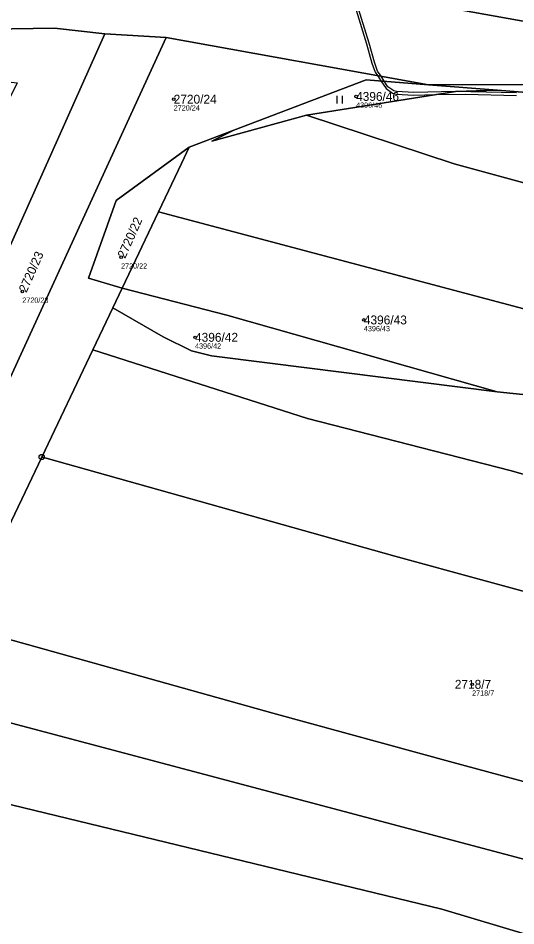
# Model space of a CAD drawing. Extents: x -739214 to -733252, y -1147612 to -1142842.
# Drawn here: x -737558.3 to -737463.1, y -1144967 to -1144793.5 of the extents above; entities that cross this region are included whole.
import ezdxf

# ---------------------------------------------------------------- set-up
doc = ezdxf.new("R2010")
doc.units = 0
for name, color, linetype in [('Definiční body', 7, 'Continuous'), ('Hranice parcel', 7, 'Continuous'), ('Parcelní čísla', 7, 'Continuous'), ('Polygon parcely', 7, 'Continuous'), ('Věcná břemena k části', 7, 'Continuous'), ('Značky bodu BP', 7, 'Continuous'), ('Značky kultur', 7, 'Continuous')]:
    doc.layers.add(name, color=color, linetype=linetype)

msp = doc.modelspace()

# ---------------------------------------------------------------- linework, layer by layer
at = {"layer": 'Definiční body'}
for centre in [(-737528.58, -1144809.02), (-737493.7, -1144808.49), (-737538.64, -1144839.22), (-737557.53, -1144845.76), (-737492.21, -1144851.2), (-737524.5, -1144854.52), (-737471.51, -1144920.83)]:
    msp.add_circle(centre, 0.25, dxfattribs=at)
at = {"layer": 'Hranice parcel'}
for p, q in [((-737541.76, -1144796.53), (-737530.02, -1144797.22)), ((-737530.02, -1144797.22), (-737479.84, -1144806.26)), ((-737517.08, -1144814.95), (-737491.8, -1144805.3)), ((-737491.8, -1144805.3), (-737479.84, -1144806.26)), ((-737479.84, -1144806.26), (-737466.67, -1144807.31)), ((-737525.6, -1144818.2), (-737517.08, -1144814.95)), ((-737527.07, -1144821.29), (-737525.6, -1144818.2)), ((-737531.47, -1144830.52), (-737527.07, -1144821.29)), ((-737538.43, -1144845.11), (-737531.47, -1144830.52)), ((-737540.23, -1144848.88), (-737538.43, -1144845.11)), ((-737544.06, -1144856.92), (-737540.23, -1144848.88)), ((-737553.82, -1144877.4), (-737544.06, -1144856.92)), ((-737466.74, -1144864.96), (-737458.74, -1144865.76)), ((-737562.19, -1144894.96), (-737553.82, -1144877.4))]:
    msp.add_line(p, q, dxfattribs=at)
for points in [[(-737479.19, -1144790.99), (-737456.78, -1144795.03), (-737442.4, -1144797.62)], [(-737573.24, -1144797.4), (-737563.65, -1144795.61), (-737551.39, -1144795.45), (-737541.76, -1144796.53)], [(-737541.76, -1144796.53), (-737575.69, -1144872.28), (-737583.59, -1144886.48), (-737584.86, -1144888.27)], [(-737574.48, -1144891.41), (-737573.45, -1144889.78), (-737562.35, -1144867.56), (-737543.15, -1144825.82), (-737530.02, -1144797.22)], [(-737466.67, -1144807.31), (-737474.69, -1144807.55), (-737503.18, -1144812.07)], [(-737444.3, -1144808.61), (-737454.76, -1144806.2), (-737479.84, -1144806.26)], [(-737466.67, -1144807.31), (-737444.4, -1144809.1), (-737444.33, -1144808.76)], [(-737503.18, -1144812.07), (-737521.31, -1144817.07), (-737517.08, -1144814.95)], [(-737354.08, -1144857.21), (-737372.99, -1144851.16), (-737427.01, -1144834.4), (-737474.92, -1144821.38), (-737503.18, -1144812.07)], [(-737525.6, -1144818.2), (-737539.56, -1144828.38), (-737544.89, -1144843.19), (-737538.43, -1144845.11)], [(-737410.85, -1144864.45), (-737461.62, -1144849.09), (-737531.47, -1144830.52)], [(-737466.74, -1144864.96), (-737518.4, -1144850.28), (-737538.43, -1144845.11)], [(-737540.23, -1144848.88), (-737530.59, -1144854.42), (-737525.16, -1144857.1), (-737521.37, -1144858.03), (-737510.72, -1144859.37), (-737466.74, -1144864.96)], [(-737544.06, -1144856.92), (-737503, -1144870.03), (-737464.22, -1144879.97), (-737437.42, -1144887.64), (-737420.16, -1144891.48), (-737397.96, -1144899.79), (-737363.02, -1144910.11), (-737310.39, -1144921.74), (-737225.35, -1144938.61), (-737186.89, -1144941.7), (-737155.1, -1144943.07)], [(-737486.27, -1144896.32), (-737552.96, -1144877.64), (-737553.82, -1144877.4)], [(-737392.07, -1144921.81), (-737417.16, -1144915.22), (-737486.27, -1144896.32)], [(-737569.25, -1144909.77), (-737567.32, -1144910.23), (-737509.62, -1144926.36)], [(-737575.99, -1144923.91), (-737461.2, -1144954.37), (-737362.65, -1144982.85), (-737316.28, -1144993.64), (-737270.9, -1145002.94), (-737225.39, -1145010.09), (-737223.42, -1145007.23), (-737137.14, -1145018.65), (-737080.45, -1145028.83), (-737031.53, -1145042.27), (-736994.78, -1145055.97)], [(-737509.62, -1144926.36), (-737475.16, -1144935.77), (-737401.49, -1144955.63)], [(-737582.83, -1144938.25), (-737477.3, -1144963.81), (-737373.64, -1144994.73), (-737270.77, -1145017.27), (-737220.57, -1145023.93), (-737123.85, -1145035.3), (-737059.77, -1145050.07), (-737028.43, -1145058.87), (-737007.54, -1145066.75)]]:
    msp.add_lwpolyline(points, dxfattribs=at)
at = {"layer": 'Polygon parcely'}
for points in [[(-737582.44, -1144795.65), (-737573.24, -1144797.4), (-737563.65, -1144795.61), (-737551.39, -1144795.45), (-737541.76, -1144796.53), (-737530.02, -1144797.22), (-737479.84, -1144806.26), (-737454.76, -1144806.2), (-737444.3, -1144808.61), (-737443.74, -1144805.83), (-737442.69, -1144800.64), (-737442.1, -1144797.71), (-737442.4, -1144797.62), (-737456.78, -1144795.03), (-737479.19, -1144790.99), (-737484.91, -1144789.96), (-737523.98, -1144782.92), (-737534.36, -1144781.39), (-737551.01, -1144782.73), (-737563.68, -1144783.56), (-737580.78, -1144786.12), (-737592.09, -1144788.25), (-737607.39, -1144790.9)], [(-737456.78, -1144795.03), (-737442.4, -1144797.62), (-737445.91, -1144796.56), (-737485.42, -1144784.78), (-737489.65, -1144783.52), (-737479.19, -1144790.99)], [(-737587.98, -1144887.32), (-737584.86, -1144888.27), (-737583.59, -1144886.48), (-737575.69, -1144872.28), (-737541.76, -1144796.53), (-737551.39, -1144795.45), (-737563.65, -1144795.61), (-737573.24, -1144797.4), (-737564.3, -1144799.1), (-737567.13, -1144805), (-737561.3, -1144805.59), (-737558.5, -1144805.87), (-737577.3, -1144844), (-737595.61, -1144864.25), (-737604.56, -1144882.87)], [(-737530.02, -1144797.22), (-737541.76, -1144796.53), (-737575.69, -1144872.28), (-737583.59, -1144886.48), (-737584.86, -1144888.27), (-737574.48, -1144891.41), (-737573.45, -1144889.78), (-737562.35, -1144867.56), (-737543.15, -1144825.82)], [(-737540.23, -1144848.88), (-737538.43, -1144845.11), (-737544.89, -1144843.19), (-737539.56, -1144828.38), (-737525.6, -1144818.2), (-737517.08, -1144814.95), (-737491.8, -1144805.3), (-737479.84, -1144806.26), (-737530.02, -1144797.22), (-737543.15, -1144825.82), (-737562.35, -1144867.56), (-737573.45, -1144889.78), (-737574.48, -1144891.41), (-737562.19, -1144894.96), (-737553.82, -1144877.4), (-737544.06, -1144856.92)], [(-737466.67, -1144807.31), (-737479.84, -1144806.26), (-737491.8, -1144805.3), (-737517.08, -1144814.95), (-737521.31, -1144817.07), (-737503.18, -1144812.07), (-737474.69, -1144807.55)], [(-737444.33, -1144808.76), (-737444.3, -1144808.61), (-737454.76, -1144806.2), (-737479.84, -1144806.26), (-737466.67, -1144807.31), (-737444.4, -1144809.1)], [(-737354.08, -1144857.21), (-737372.99, -1144851.16), (-737427.01, -1144834.4), (-737474.92, -1144821.38), (-737503.18, -1144812.07), (-737521.31, -1144817.07), (-737517.08, -1144814.95), (-737525.6, -1144818.2), (-737527.07, -1144821.29), (-737531.47, -1144830.52), (-737461.62, -1144849.09), (-737410.85, -1144864.45), (-737370.18, -1144859.03), (-737356.33, -1144857.18)], [(-737527.07, -1144821.29), (-737525.6, -1144818.2), (-737539.56, -1144828.38), (-737544.89, -1144843.19), (-737538.43, -1144845.11), (-737531.47, -1144830.52)], [(-737458.74, -1144865.76), (-737420.73, -1144865.37), (-737416.14, -1144865.16), (-737410.85, -1144864.45), (-737461.62, -1144849.09), (-737531.47, -1144830.52), (-737538.43, -1144845.11), (-737518.4, -1144850.28), (-737466.74, -1144864.96)], [(-737466.74, -1144864.96), (-737518.4, -1144850.28), (-737538.43, -1144845.11), (-737540.23, -1144848.88), (-737530.59, -1144854.42), (-737525.16, -1144857.1), (-737521.37, -1144858.03), (-737510.72, -1144859.37)], [(-737186.89, -1144941.7), (-737155.1, -1144943.07), (-737154.09, -1144929.88), (-737214.76, -1144925.84), (-737282.26, -1144913.56), (-737335.87, -1144901.56), (-737387.97, -1144887.37), (-737423.25, -1144875.61), (-737458.74, -1144865.76), (-737466.74, -1144864.96), (-737510.72, -1144859.37), (-737521.37, -1144858.03), (-737525.16, -1144857.1), (-737530.59, -1144854.42), (-737540.23, -1144848.88), (-737544.06, -1144856.92), (-737503, -1144870.03), (-737464.22, -1144879.97), (-737437.42, -1144887.64), (-737420.16, -1144891.48), (-737397.96, -1144899.79), (-737363.02, -1144910.11), (-737310.39, -1144921.74), (-737225.35, -1144938.61)], [(-737396.18, -1144936.57), (-737392.07, -1144921.81), (-737417.16, -1144915.22), (-737486.27, -1144896.32), (-737552.96, -1144877.64), (-737553.82, -1144877.4), (-737562.19, -1144894.96), (-737569.25, -1144909.77), (-737567.32, -1144910.23), (-737509.62, -1144926.36), (-737475.16, -1144935.77), (-737401.49, -1144955.63)], [(-737220.57, -1145023.93), (-737123.85, -1145035.3), (-737059.77, -1145050.07), (-737028.43, -1145058.87), (-737007.54, -1145066.75), (-736994.78, -1145055.97), (-737031.53, -1145042.27), (-737080.45, -1145028.83), (-737137.14, -1145018.65), (-737223.42, -1145007.23), (-737225.39, -1145010.09), (-737270.9, -1145002.94), (-737316.28, -1144993.64), (-737362.65, -1144982.85), (-737461.2, -1144954.37), (-737575.99, -1144923.91), (-737582.83, -1144938.25), (-737477.3, -1144963.81), (-737373.64, -1144994.73), (-737270.77, -1145017.27)], [(-737354.09, -1145026.85), (-737258.01, -1145046.66), (-737191.43, -1145057.37), (-737167.31, -1145059.7), (-737167.03, -1145055.8), (-737143.08, -1145057.06), (-737088.22, -1145068.76), (-737033.33, -1145086.55), (-737007.54, -1145066.75), (-737028.43, -1145058.87), (-737059.77, -1145050.07), (-737123.85, -1145035.3), (-737220.57, -1145023.93), (-737270.77, -1145017.27), (-737373.64, -1144994.73), (-737477.3, -1144963.81), (-737582.83, -1144938.25), (-737590.5, -1144954.35), (-737591.42, -1144964.88), (-737484.65, -1144990.16), (-737412.46, -1145011.8)]]:
    msp.add_lwpolyline(points, close=True, dxfattribs=at)
for points in [[(-737444.4, -1144809.1), (-737466.67, -1144807.31), (-737474.69, -1144807.55), (-737503.18, -1144812.07), (-737474.92, -1144821.38), (-737427.01, -1144834.4)], [(-737437.42, -1144887.64), (-737464.22, -1144879.97), (-737503, -1144870.03), (-737544.06, -1144856.92), (-737553.82, -1144877.4), (-737552.96, -1144877.64), (-737486.27, -1144896.32), (-737417.16, -1144915.22)], [(-737345.76, -1144971.83), (-737367.64, -1144966.36), (-737379.45, -1144962.62), (-737401.49, -1144955.63), (-737475.16, -1144935.77), (-737509.62, -1144926.36), (-737567.32, -1144910.23), (-737569.25, -1144909.77), (-737575.99, -1144923.91), (-737461.2, -1144954.37), (-737362.65, -1144982.85)]]:
    msp.add_lwpolyline(points, dxfattribs=at)
at = {"layer": 'Věcná břemena k části'}
for points in [[(-737493.7, -1144792.03), (-737491.69, -1144798.46), (-737490.69, -1144802.12), (-737490.02, -1144803.86), (-737489.61, -1144804.5), (-737488.97, -1144805.53), (-737487.97, -1144806.99), (-737486.71, -1144807.85), (-737486.02, -1144808.04), (-737482.64, -1144808.22), (-737478.46, -1144808.15), (-737472.79, -1144808.05), (-737463.03, -1144808.33)], [(-737463, -1144807.83), (-737474.69, -1144807.55), (-737482.63, -1144807.72), (-737485.94, -1144807.54), (-737486.49, -1144807.39), (-737487.61, -1144806.63), (-737488.3, -1144805.58), (-737488.93, -1144804.62), (-737489.58, -1144803.64), (-737490.21, -1144801.96), (-737491.21, -1144798.32), (-737493.26, -1144791.78)]]:
    msp.add_lwpolyline(points, dxfattribs=at)
at = {"layer": 'Značky bodu BP'}
for radius in [0.5, 0.0303]:
    msp.add_circle((-737553.82, -1144877.4), radius, dxfattribs=at)
at = {"layer": 'Značky kultur'}
for p, q in [((-737497.31, -1144809.85), (-737497.31, -1144808.35)), ((-737496.31, -1144809.85), (-737496.31, -1144808.35))]:
    msp.add_line(p, q, dxfattribs=at)

# ---------------------------------------------------------------- texts
at = {"layer": 'Definiční body'}
for s, p in [('2720/24', (-737528.58, -1144811.18)), ('4396/46', (-737493.7, -1144810.65)), ('2720/22', (-737538.64, -1144841.38)), ('2720/23', (-737557.53, -1144847.92)), ('4396/43', (-737492.21, -1144853.36)), ('4396/42', (-737524.5, -1144856.68)), ('2718/7', (-737471.51, -1144922.99))]:
    msp.add_text(s, height=1, dxfattribs=at).set_placement(p)
at = {"layer": 'Parcelní čísla'}
for s, p in [('4396/46', (-737493.7, -1144809.34)), ('2720/24', (-737528.58, -1144809.87)), ('4396/43', (-737492.21, -1144852.05)), ('4396/42', (-737524.5, -1144855.37)), ('2718/7', (-737474.82, -1144921.68))]:
    msp.add_text(s, height=1.7, dxfattribs=at).set_placement(p)
for s, p in [('2720/22', (-737537.86, -1144839.56)), ('2720/23', (-737556.75, -1144846.1))]:
    msp.add_text(s, height=1.7, rotation=66, dxfattribs=at).set_placement(p)

doc.saveas('drawing.dxf')
